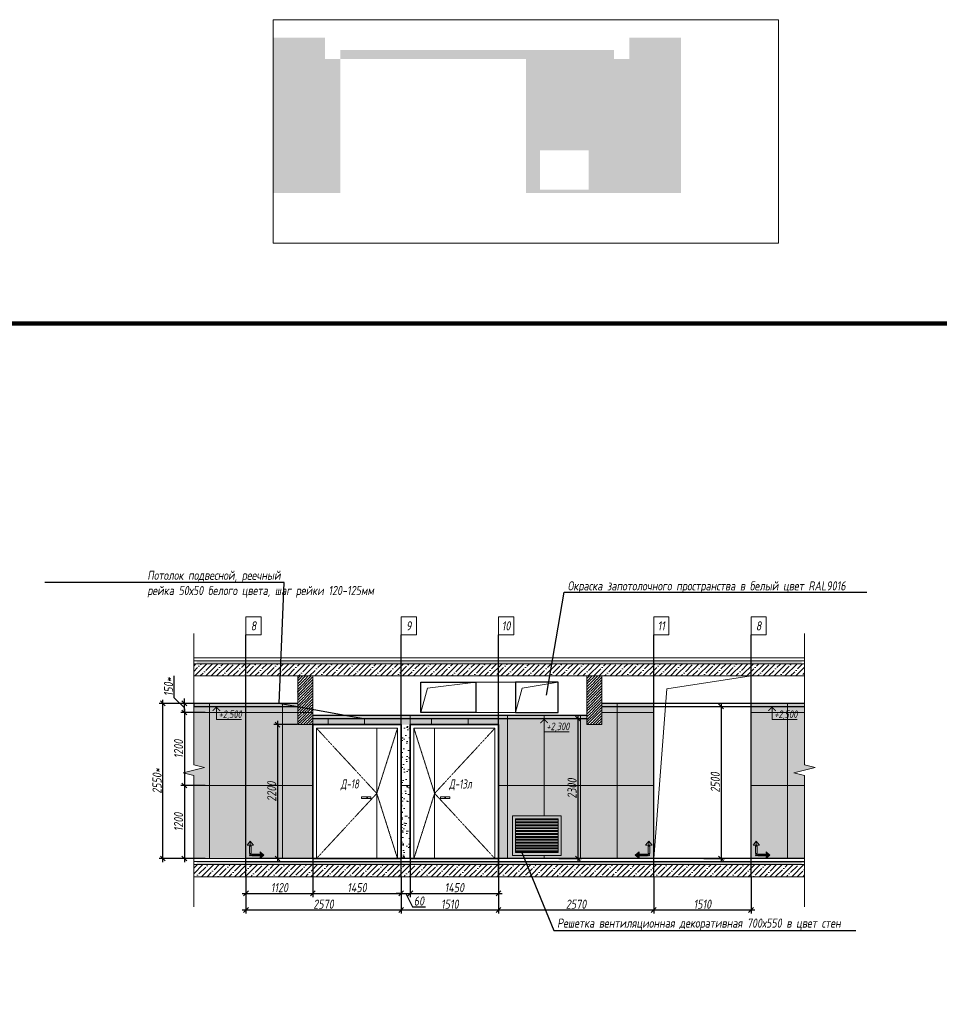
# Model space of a CAD drawing. Header units: millimetres. Extents: x -76220005 to 7466349, y -86687 to 22351.
# Tile 371 of 493: x 208742 to 223854, y 6167 to 22351. Entities that reach past the tile are written whole.
import ezdxf
from ezdxf import colors
from ezdxf.entities.mleader import LeaderData, LeaderLine
from ezdxf.math import Vec2, Vec3

# ---------------------------------------------------------------- set-up
doc = ezdxf.new("R2010")
doc.units = ezdxf.units.MM
for name, pattern in [('( Hidden )', [0.375, 0.25, -0.125]), ('DASHDOT', [25.4, 12.7, -6.35, 0, -6.35]), ('DASHED', [0.75, 0.5, -0.25])]:
    doc.linetypes.add(name, pattern=pattern)
doc.layers.get('Defpoints').update_dxf_attribs({"color": 31})
for name, color, linetype, lineweight in [('A-DETL-GENF', 7, 'Continuous', 5), ('dim_pot', 183, 'Continuous', 9), ('engineering', 20, 'Continuous', 13), ('meb', 26, 'Continuous', 15), ('Двери', 7, 'Continuous', 5), ('Отделка стен', 253, 'Continuous', 0)]:
    doc.layers.add(name, color=color, linetype=linetype, lineweight=lineweight)
for name, color, linetype, lineweight, true_color in [('dim_obm', 7, 'Continuous', 9, 0x005700), ('dim_razv', 7, 'DASHDOT', 9, 0x285228), ('pol', 7, 'Continuous', 15, 0x55666d)]:
    doc.layers.add(name, color=color, linetype=linetype, lineweight=lineweight, true_color=true_color)
doc.styles.add('fl_iso paper', font='isocpeur.ttf', dxfattribs={"width": 0.8, "oblique": 10})
doc.styles.add('In tre', font='isocpeur.ttf', dxfattribs={"width": 0.8, "oblique": 10})
doc.dimstyles.new('In tre 1_50', dxfattribs={"dimtxt": 150, "dimasz": 80, "dimexe": 60, "dimexo": 10, "dimgap": 20, "dimtad": 1, "dimdec": 0, "dimrnd": 5, "dimzin": 0, "dimdsep": 46, "dimtxsty": 'fl_iso paper', "dimblk": 'OBLIQUE', "dimcen": 0, "dimdle": 60, "dimadec": 0, "dimazin": 0, "dimtfac": 1, "dimtdec": 0, "dimtofl": 0, "dimtmove": 1, "dimatfit": 1, "dimfxl": 40, "dimtolj": 1, "dimtzin": 0, "dimarcsym": 1})

# ---------------------------------------------------------------- blocks, each defined once
blk = doc.blocks.new('*U38')
at = {"color": 0, "linetype": 'ByBlock', "lineweight": -2}
for p, q in [((0, 0), (-6, 0)), ((80.34, 0), (0, 0)), ((167.69, 0), (87.34, 0)), ((167.69, 0), (173.69, 0))]:
    blk.add_line(p, q, dxfattribs=at)
blk.add_lwpolyline([(87.34, 0), (85.59, -7), (82.09, 7), (80.34, 0)], dxfattribs=at)
blk = doc.blocks.new('_Oblique')
at = {"color": 0, "linetype": 'ByBlock', "lineweight": -2}
blk.add_line((-0.5, -0.5), (0.5, 0.5), dxfattribs=at)
blk = doc.blocks.new('*D184')
at = {"layer": 'Defpoints', "color": 0, "linetype": 'ByBlock', "transparency": 16777216}
for p in [(212460, 8264), (215010, 8264), (215010, 7718)]:
    blk.add_point(p, dxfattribs=at)
at = {"layer": 'dim_razv', "color": 0, "linetype": 'ByBlock', "lineweight": -2, "transparency": 16777216}
for p, q in [((212460, 8254), (212460, 7658)), ((215010, 8254), (215010, 7658)), ((212400, 7718), (215070, 7718))]:
    blk.add_line(p, q, dxfattribs=at)
at = {"layer": 'dim_razv', "color": 0, "linetype": 'ByBlock', "lineweight": -2, "transparency": 16777216, "xscale": 80, "yscale": 80, "zscale": 80, "rotation": 180}
blk.add_blockref('_Oblique', (212460, 7718), dxfattribs=at)
at = {"layer": 'dim_razv', "color": 0, "linetype": 'ByBlock', "lineweight": -2, "transparency": 16777216, "xscale": 80, "yscale": 80, "zscale": 80}
blk.add_blockref('_Oblique', (215010, 7718), dxfattribs=at)
at = {"layer": 'dim_razv', "color": 0, "linetype": 'ByBlock', "transparency": 16777216, "insert": (213735, 7813), "char_height": 150, "attachment_point": 5, "style": 'fl_iso paper'}
blk.add_mtext('\\A1;2570', dxfattribs=at)
blk = doc.blocks.new('*D185')
at = {"layer": 'Defpoints', "color": 0, "linetype": 'ByBlock', "transparency": 16777216}
for p in [(213310, 10764), (212979, 8564), (213310, 8564)]:
    blk.add_point(p, dxfattribs=at)
at = {"layer": 'dim_razv', "color": 0, "linetype": 'ByBlock', "lineweight": -2, "transparency": 16777216}
for p, q in [((213300, 10764), (212919, 10764)), ((212979, 10824), (212979, 8504)), ((213300, 8564), (212919, 8564))]:
    blk.add_line(p, q, dxfattribs=at)
at = {"layer": 'dim_razv', "color": 0, "linetype": 'ByBlock', "lineweight": -2, "transparency": 16777216, "xscale": 80, "yscale": 80, "zscale": 80}
for p, rotation in [((212979, 10764), 90), ((212979, 8564), 270)]:
    blk.add_blockref('_Oblique', p, dxfattribs=dict(at, rotation=rotation))
at = {"layer": 'dim_razv', "color": 0, "linetype": 'ByBlock', "transparency": 16777216, "insert": (212884, 9664), "char_height": 150, "attachment_point": 5, "rotation": 90, "style": 'fl_iso paper'}
blk.add_mtext('\\A1;2200', dxfattribs=at)
blk = doc.blocks.new('*D186')
at = {"layer": 'Defpoints', "color": 0, "linetype": 'ByBlock', "transparency": 16777216}
for p in [(215010, 8264), (216610, 8264), (216610, 7718)]:
    blk.add_point(p, dxfattribs=at)
at = {"layer": 'dim_razv', "color": 0, "linetype": 'ByBlock', "lineweight": -2, "transparency": 16777216}
for p, q in [((215010, 8254), (215010, 7658)), ((216610, 8254), (216610, 7658)), ((214950, 7718), (216670, 7718))]:
    blk.add_line(p, q, dxfattribs=at)
at = {"layer": 'dim_razv', "color": 0, "linetype": 'ByBlock', "lineweight": -2, "transparency": 16777216, "xscale": 80, "yscale": 80, "zscale": 80, "rotation": 180}
blk.add_blockref('_Oblique', (215010, 7718), dxfattribs=at)
at = {"layer": 'dim_razv', "color": 0, "linetype": 'ByBlock', "lineweight": -2, "transparency": 16777216, "xscale": 80, "yscale": 80, "zscale": 80}
blk.add_blockref('_Oblique', (216610, 7718), dxfattribs=at)
at = {"layer": 'dim_razv', "color": 0, "linetype": 'ByBlock', "transparency": 16777216, "insert": (215810, 7813), "char_height": 150, "attachment_point": 5, "style": 'fl_iso paper'}
blk.add_mtext('\\A1;1510', dxfattribs=at)
blk = doc.blocks.new('*D187')
at = {"layer": 'Defpoints', "color": 0, "linetype": 'ByBlock', "transparency": 16777216}
for p in [(216610, 8264), (219160, 8264), (219160, 7718)]:
    blk.add_point(p, dxfattribs=at)
at = {"layer": 'dim_razv', "color": 0, "linetype": 'ByBlock', "lineweight": -2, "transparency": 16777216}
for p, q in [((216610, 8254), (216610, 7658)), ((219160, 8254), (219160, 7658)), ((216550, 7718), (219220, 7718))]:
    blk.add_line(p, q, dxfattribs=at)
at = {"layer": 'dim_razv', "color": 0, "linetype": 'ByBlock', "lineweight": -2, "transparency": 16777216, "xscale": 80, "yscale": 80, "zscale": 80, "rotation": 180}
blk.add_blockref('_Oblique', (216610, 7718), dxfattribs=at)
at = {"layer": 'dim_razv', "color": 0, "linetype": 'ByBlock', "lineweight": -2, "transparency": 16777216, "xscale": 80, "yscale": 80, "zscale": 80}
blk.add_blockref('_Oblique', (219160, 7718), dxfattribs=at)
at = {"layer": 'dim_razv', "color": 0, "linetype": 'ByBlock', "transparency": 16777216, "insert": (217885, 7813), "char_height": 150, "attachment_point": 5, "style": 'fl_iso paper'}
blk.add_mtext('\\A1;2570', dxfattribs=at)
blk = doc.blocks.new('*D188')
at = {"layer": 'Defpoints', "color": 0, "linetype": 'ByBlock', "transparency": 16777216}
for p in [(219160, 8264), (220760, 8264), (220760, 7718)]:
    blk.add_point(p, dxfattribs=at)
at = {"layer": 'dim_razv', "color": 0, "linetype": 'ByBlock', "lineweight": -2, "transparency": 16777216}
for p, q in [((219160, 8254), (219160, 7658)), ((220760, 8254), (220760, 7658)), ((219100, 7718), (220820, 7718))]:
    blk.add_line(p, q, dxfattribs=at)
at = {"layer": 'dim_razv', "color": 0, "linetype": 'ByBlock', "lineweight": -2, "transparency": 16777216, "xscale": 80, "yscale": 80, "zscale": 80, "rotation": 180}
blk.add_blockref('_Oblique', (219160, 7718), dxfattribs=at)
at = {"layer": 'dim_razv', "color": 0, "linetype": 'ByBlock', "lineweight": -2, "transparency": 16777216, "xscale": 80, "yscale": 80, "zscale": 80}
blk.add_blockref('_Oblique', (220760, 7718), dxfattribs=at)
at = {"layer": 'dim_razv', "color": 0, "linetype": 'ByBlock', "transparency": 16777216, "insert": (219960, 7813), "char_height": 150, "attachment_point": 5, "style": 'fl_iso paper'}
blk.add_mtext('\\A1;1510', dxfattribs=at)
blk = doc.blocks.new('*U120')
at = {"color": 0, "linetype": 'ByBlock', "lineweight": -2}
for p, q in [((0, 0), (-6, 0)), ((80.34, 0), (0, 0)), ((167.69, 0), (87.34, 0)), ((167.69, 0), (173.69, 0))]:
    blk.add_line(p, q, dxfattribs=at)
blk.add_lwpolyline([(87.34, 0), (85.59, -7), (82.09, 7), (80.34, 0)], dxfattribs=at)
blk = doc.blocks.new('*D189')
at = {"layer": 'Defpoints', "color": 0, "linetype": 'ByBlock', "transparency": 16777216}
for p in [(217590, 10864), (217590, 8564), (217914, 8564)]:
    blk.add_point(p, dxfattribs=at)
at = {"layer": 'dim_razv', "color": 0, "linetype": 'ByBlock', "lineweight": -2, "transparency": 16777216}
for p, q in [((217600, 10864), (217974, 10864)), ((217914, 10924), (217914, 8504)), ((217600, 8564), (217974, 8564))]:
    blk.add_line(p, q, dxfattribs=at)
at = {"layer": 'dim_razv', "color": 0, "linetype": 'ByBlock', "lineweight": -2, "transparency": 16777216, "xscale": 80, "yscale": 80, "zscale": 80}
for p, rotation in [((217914, 10864), 90), ((217914, 8564), 270)]:
    blk.add_blockref('_Oblique', p, dxfattribs=dict(at, rotation=rotation))
at = {"layer": 'dim_razv', "color": 0, "linetype": 'ByBlock', "transparency": 16777216, "insert": (217819, 9714), "char_height": 150, "attachment_point": 5, "rotation": 90, "style": 'fl_iso paper'}
blk.add_mtext('\\A1;2300', dxfattribs=at)
blk = doc.blocks.new('*D199')
at = {"layer": 'Defpoints', "color": 0, "linetype": 'ByBlock', "transparency": 16777216}
for p in [(219975, 11064), (219975, 8564), (220267, 8564)]:
    blk.add_point(p, dxfattribs=at)
at = {"layer": 'dim_razv', "color": 0, "linetype": 'ByBlock', "lineweight": -2, "transparency": 16777216}
for p, q in [((219985, 11064), (220327, 11064)), ((220267, 11124), (220267, 8504)), ((219985, 8564), (220327, 8564))]:
    blk.add_line(p, q, dxfattribs=at)
at = {"layer": 'dim_razv', "color": 0, "linetype": 'ByBlock', "lineweight": -2, "transparency": 16777216, "xscale": 80, "yscale": 80, "zscale": 80}
for p, rotation in [((220267, 11064), 90), ((220267, 8564), 270)]:
    blk.add_blockref('_Oblique', p, dxfattribs=dict(at, rotation=rotation))
at = {"layer": 'dim_razv', "color": 0, "linetype": 'ByBlock', "transparency": 16777216, "insert": (220172, 9814), "char_height": 150, "attachment_point": 5, "rotation": 90, "style": 'fl_iso paper'}
blk.add_mtext('\\A1;2500', dxfattribs=at)
blk = doc.blocks.new('*D202')
at = {"layer": 'Defpoints', "color": 0, "linetype": 'ByBlock', "transparency": 16777216}
for p in [(213560, 8564), (212460, 8254), (213560, 7990)]:
    blk.add_point(p, dxfattribs=at)
at = {"layer": 'dim_razv', "color": 0, "linetype": 'ByBlock', "lineweight": -2, "transparency": 16777216}
for p, q in [((213560, 8554), (213560, 7930)), ((212460, 8244), (212460, 7930)), ((212400, 7990), (213620, 7990))]:
    blk.add_line(p, q, dxfattribs=at)
at = {"layer": 'dim_razv', "color": 0, "linetype": 'ByBlock', "lineweight": -2, "transparency": 16777216, "xscale": 80, "yscale": 80, "zscale": 80, "rotation": 180}
blk.add_blockref('_Oblique', (212460, 7990), dxfattribs=at)
at = {"layer": 'dim_razv', "color": 0, "linetype": 'ByBlock', "lineweight": -2, "transparency": 16777216, "xscale": 80, "yscale": 80, "zscale": 80}
blk.add_blockref('_Oblique', (213560, 7990), dxfattribs=at)
at = {"layer": 'dim_razv', "color": 0, "linetype": 'ByBlock', "transparency": 16777216, "insert": (213010, 8085), "char_height": 150, "attachment_point": 5, "style": 'fl_iso paper'}
blk.add_mtext('\\A1;1120', dxfattribs=at)
blk = doc.blocks.new('*D203')
at = {"layer": 'Defpoints', "color": 0, "linetype": 'ByBlock', "transparency": 16777216}
for p in [(213560, 8564), (215010, 8264), (215010, 7990)]:
    blk.add_point(p, dxfattribs=at)
at = {"layer": 'dim_razv', "color": 0, "linetype": 'ByBlock', "lineweight": -2, "transparency": 16777216}
for p, q in [((213560, 8554), (213560, 7930)), ((215010, 8254), (215010, 7930)), ((213500, 7990), (215070, 7990))]:
    blk.add_line(p, q, dxfattribs=at)
at = {"layer": 'dim_razv', "color": 0, "linetype": 'ByBlock', "lineweight": -2, "transparency": 16777216, "xscale": 80, "yscale": 80, "zscale": 80, "rotation": 180}
blk.add_blockref('_Oblique', (213560, 7990), dxfattribs=at)
at = {"layer": 'dim_razv', "color": 0, "linetype": 'ByBlock', "lineweight": -2, "transparency": 16777216, "xscale": 80, "yscale": 80, "zscale": 80}
blk.add_blockref('_Oblique', (215010, 7990), dxfattribs=at)
at = {"layer": 'dim_razv', "color": 0, "linetype": 'ByBlock', "transparency": 16777216, "insert": (214285, 8085), "char_height": 150, "attachment_point": 5, "style": 'fl_iso paper'}
blk.add_mtext('\\A1;1450', dxfattribs=at)
blk = doc.blocks.new('*D204')
at = {"layer": 'Defpoints', "color": 0, "linetype": 'ByBlock', "transparency": 16777216}
for p in [(215160, 8564), (216610, 8564), (216610, 7990)]:
    blk.add_point(p, dxfattribs=at)
at = {"layer": 'dim_razv', "color": 0, "linetype": 'ByBlock', "lineweight": -2, "transparency": 16777216}
for p, q in [((215160, 8554), (215160, 7930)), ((216610, 8554), (216610, 7930)), ((215100, 7990), (216670, 7990))]:
    blk.add_line(p, q, dxfattribs=at)
at = {"layer": 'dim_razv', "color": 0, "linetype": 'ByBlock', "lineweight": -2, "transparency": 16777216, "xscale": 80, "yscale": 80, "zscale": 80, "rotation": 180}
blk.add_blockref('_Oblique', (215160, 7990), dxfattribs=at)
at = {"layer": 'dim_razv', "color": 0, "linetype": 'ByBlock', "lineweight": -2, "transparency": 16777216, "xscale": 80, "yscale": 80, "zscale": 80}
blk.add_blockref('_Oblique', (216610, 7990), dxfattribs=at)
at = {"layer": 'dim_razv', "color": 0, "linetype": 'ByBlock', "transparency": 16777216, "insert": (215885, 8085), "char_height": 150, "attachment_point": 5, "style": 'fl_iso paper'}
blk.add_mtext('\\A1;1450', dxfattribs=at)
blk = doc.blocks.new('1')
at = {"layer": 'pol', "linetype": 'ByBlock'}
h = blk.add_hatch(color=1, dxfattribs=at)
h.paths.add_polyline_path([(35776, 73135), (35803, 73135), (35803, 73259), (35776, 73259)])
h.paths.add_polyline_path([(35790, 73275), (35843, 73275), (35790, 73338)])
h.paths.add_polyline_path([(35790, 73275), (35736, 73275), (35790, 73338)])
edge = h.paths.add_edge_path()
edge.add_arc((35790, 73111), 13.4, 0, 360)
h = blk.add_hatch(color=1, dxfattribs=at)
h.paths.add_polyline_path([(35813, 73097), (35813, 73124), (35937, 73124), (35937, 73097)])
h.paths.add_polyline_path([(35952, 73111), (35952, 73164), (36016, 73111)])
h.paths.add_polyline_path([(35952, 73111), (35952, 73057), (36016, 73111)])
at = {"layer": 'pol', "color": 1, "linetype": 'ByBlock'}
for points in [[(35790, 73275), (35736, 73275), (35790, 73338), (35790, 73275)], [(35790, 73275), (35843, 73275), (35790, 73338), (35790, 73275)], [(35952, 73111), (35952, 73164), (36016, 73111), (35952, 73111)], [(35952, 73111), (35952, 73057), (36016, 73111), (35952, 73111)]]:
    blk.add_lwpolyline(points, dxfattribs=at)
for points in [[(35776, 73135), (35803, 73135), (35803, 73259), (35776, 73259)], [(35813, 73097), (35813, 73124), (35937, 73124), (35937, 73097)]]:
    blk.add_lwpolyline(points, close=True, dxfattribs=at)
blk.add_circle((35790, 73111), 13.4, dxfattribs=at)
blk = doc.blocks.new('*D226')
at = {"layer": 'Defpoints', "color": 0, "linetype": 'ByBlock', "transparency": 16777216}
for p in [(211802, 10964), (211448, 9764), (211802, 9764)]:
    blk.add_point(p, dxfattribs=at)
at = {"layer": 'dim_razv', "color": 0, "linetype": 'ByBlock', "lineweight": -2, "transparency": 16777216}
for p, q in [((211448, 11024), (211448, 9704)), ((211792, 10964), (211388, 10964)), ((211792, 9764), (211388, 9764))]:
    blk.add_line(p, q, dxfattribs=at)
at = {"layer": 'dim_razv', "color": 0, "linetype": 'ByBlock', "lineweight": -2, "transparency": 16777216, "xscale": 80, "yscale": 80, "zscale": 80}
for p, rotation in [((211448, 10964), 90), ((211448, 9764), 270)]:
    blk.add_blockref('_Oblique', p, dxfattribs=dict(at, rotation=rotation))
at = {"layer": 'dim_razv', "color": 0, "linetype": 'ByBlock', "transparency": 16777216, "insert": (211353, 10364), "char_height": 150, "attachment_point": 5, "rotation": 90, "style": 'fl_iso paper'}
blk.add_mtext('\\A1;1200', dxfattribs=at)
blk = doc.blocks.new('*D227')
at = {"layer": 'Defpoints', "color": 0, "linetype": 'ByBlock', "transparency": 16777216}
for p in [(211802, 9764), (211448, 8564), (211802, 8564)]:
    blk.add_point(p, dxfattribs=at)
at = {"layer": 'dim_razv', "color": 0, "linetype": 'ByBlock', "lineweight": -2, "transparency": 16777216}
for p, q in [((211792, 9764), (211388, 9764)), ((211448, 9824), (211448, 8504)), ((211792, 8564), (211388, 8564))]:
    blk.add_line(p, q, dxfattribs=at)
at = {"layer": 'dim_razv', "color": 0, "linetype": 'ByBlock', "lineweight": -2, "transparency": 16777216, "xscale": 80, "yscale": 80, "zscale": 80}
for p, rotation in [((211448, 9764), 90), ((211448, 8564), 270)]:
    blk.add_blockref('_Oblique', p, dxfattribs=dict(at, rotation=rotation))
at = {"layer": 'dim_razv', "color": 0, "linetype": 'ByBlock', "transparency": 16777216, "insert": (211353, 9164), "char_height": 150, "attachment_point": 5, "rotation": 90, "style": 'fl_iso paper'}
blk.add_mtext('\\A1;1200', dxfattribs=at)
blk = doc.blocks.new('*D228')
at = {"layer": 'Defpoints', "color": 0, "linetype": 'ByBlock', "transparency": 16777216}
for p in [(211094, 11114), (211802, 11114), (211590, 8564)]:
    blk.add_point(p, dxfattribs=at)
at = {"layer": 'dim_razv', "color": 0, "linetype": 'ByBlock', "lineweight": -2, "transparency": 16777216}
for p, q in [((211094, 8504), (211094, 11174)), ((211792, 11114), (211034, 11114)), ((211580, 8564), (211034, 8564))]:
    blk.add_line(p, q, dxfattribs=at)
at = {"layer": 'dim_razv', "color": 0, "linetype": 'ByBlock', "lineweight": -2, "transparency": 16777216, "xscale": 80, "yscale": 80, "zscale": 80}
for p, rotation in [((211094, 11114), 90), ((211094, 8564), 270)]:
    blk.add_blockref('_Oblique', p, dxfattribs=dict(at, rotation=rotation))
at = {"layer": 'dim_razv', "color": 0, "linetype": 'ByBlock', "transparency": 16777216, "insert": (210999, 9839), "char_height": 150, "attachment_point": 5, "rotation": 90, "style": 'fl_iso paper'}
blk.add_mtext('\\A1;2550*', dxfattribs=at)
blk = doc.blocks.new('*D229')
at = {"layer": 'Defpoints', "color": 0, "linetype": 'ByBlock', "transparency": 16777216}
for p in [(211448, 11114), (211802, 11114), (211792, 10964)]:
    blk.add_point(p, dxfattribs=at)
at = {"layer": 'dim_razv', "color": 0, "linetype": 'ByBlock', "lineweight": -2, "transparency": 16777216}
for p, q in [((211283, 11204), (211283, 11569)), ((211448, 11039), (211283, 11204)), ((211448, 11114), (211448, 11194)), ((211792, 11114), (211388, 11114)), ((211448, 10964), (211448, 11114)), ((211782, 10964), (211388, 10964)), ((211448, 10964), (211448, 10884))]:
    blk.add_line(p, q, dxfattribs=at)
at = {"layer": 'dim_razv', "color": 0, "linetype": 'ByBlock', "lineweight": -2, "transparency": 16777216, "xscale": 80, "yscale": 80, "zscale": 80}
for p, rotation in [((211448, 11114), 270), ((211448, 10964), 90)]:
    blk.add_blockref('_Oblique', p, dxfattribs=dict(at, rotation=rotation))
at = {"layer": 'dim_razv', "color": 0, "linetype": 'ByBlock', "transparency": 16777216, "insert": (211188, 11386), "char_height": 150, "attachment_point": 5, "rotation": 90, "style": 'fl_iso paper'}
blk.add_mtext('\\A1;150*', dxfattribs=at)
blk = doc.blocks.new('*D304')
at = {"layer": 'Defpoints', "color": 0, "linetype": 'ByBlock', "transparency": 16777216}
for p in [(215160, 8564), (215010, 8264), (215160, 7990)]:
    blk.add_point(p, dxfattribs=at)
at = {"layer": 'dim_razv', "color": 0, "linetype": 'ByBlock', "lineweight": -2, "transparency": 16777216}
for p, q in [((215160, 8554), (215160, 7930)), ((215010, 8254), (215010, 7930)), ((215010, 7990), (214930, 7990)), ((215010, 7990), (215160, 7990)), ((215085, 7990), (215198, 7770)), ((215160, 7990), (215240, 7990)), ((215198, 7770), (215408, 7770))]:
    blk.add_line(p, q, dxfattribs=at)
at = {"layer": 'dim_razv', "color": 0, "linetype": 'ByBlock', "lineweight": -2, "transparency": 16777216, "xscale": 80, "yscale": 80, "zscale": 80}
blk.add_blockref('_Oblique', (215010, 7990), dxfattribs=at)
at = {"layer": 'dim_razv', "color": 0, "linetype": 'ByBlock', "lineweight": -2, "transparency": 16777216, "xscale": 80, "yscale": 80, "zscale": 80, "rotation": 180}
blk.add_blockref('_Oblique', (215160, 7990), dxfattribs=at)
at = {"layer": 'dim_razv', "color": 0, "linetype": 'ByBlock', "transparency": 16777216, "insert": (215303, 7865), "char_height": 150, "attachment_point": 5, "style": 'fl_iso paper'}
blk.add_mtext('\\A1;60', dxfattribs=at)

msp = doc.modelspace()

# ---------------------------------------------------------------- hatches: boundary and pattern name
at = {"layer": 'A-DETL-GENF'}
h = msp.add_hatch(dxfattribs=at)
h.set_pattern_fill('ANSI35', color=256, scale=20, style=0)
h.set_pattern_definition([(45, (91577.51, 722.8), (-89.80256, 89.80256), []), (45, (91667.31, 722.8), (-89.80256, 89.80256), [158.75, -31.75, 0, -31.75])])
h.paths.add_polyline_path([(221640.7, 11564), (221640.7, 11764), (211601.7, 11764), (211601.7, 11564)])
h.paths.add_polyline_path([(211601.7, 8464), (211601.7, 8264), (221640.7, 8264), (221640.7, 8464)])
h = msp.add_hatch(dxfattribs=at)
h.set_pattern_fill('ANSI35', color=256, scale=10, style=0)
h.set_pattern_definition([(45, (91577.51, 722.8), (-44.90128, 44.90128), []), (45, (91622.41, 722.8), (-44.90128, 44.90128), [79.375, -15.875, 0, -15.875])])
h.paths.add_polyline_path([(221590.7, 8464), (221590.7, 8514), (211651.7, 8514), (211651.7, 8464)])
h.paths.add_polyline_path([(221590.7, 11764), (221590.7, 11814), (211651.7, 11814), (211651.7, 11764)])
h = msp.add_hatch(dxfattribs=at)
h.set_pattern_fill('ANSI35', color=256, scale=10, style=0)
h.set_pattern_definition([(45, (60054.245, 13356.9), (-44.90128, 44.90128), []), (45, (60099.146, 13356.9), (-44.90128, 44.90128), [79.375, -15.875, 0, -15.875])])
h.paths.add_polyline_path([(213310.3, 11564), (213560.3, 11564), (213560.3, 10764), (213310.3, 10764)])
h = msp.add_hatch(dxfattribs=at)
h.set_pattern_fill('ANSI35', color=256, scale=10, style=0)
h.set_pattern_definition([(45, (64854.245, 13356.9), (-44.90128, 44.90128), []), (45, (64899.146, 13356.9), (-44.90128, 44.90128), [79.375, -15.875, 0, -15.875])])
h.paths.add_polyline_path([(218060.3, 11564), (218310.3, 11564), (218310.3, 10764), (218060.3, 10764)])
at = {"layer": 'dim_obm'}
for points in [[(212042, 10996), (211974, 11064), (211905.9, 10996), (211917.5, 10984.4), (211974, 11040.9), (212030.4, 10984.4)], [(221172.8, 10996), (221104.7, 11064), (221036.7, 10996), (221048.2, 10984.4), (221104.7, 11040.9), (221161.2, 10984.4)], [(217428.3, 10796), (217360.3, 10864), (217292.2, 10796), (217303.8, 10784.4), (217360.3, 10840.9), (217416.8, 10784.4)]]:
    msp.add_hatch(color=256, dxfattribs=at).paths.add_polyline_path(points, flags=0)
at = {"layer": 'dim_razv', "true_color": 0xeceae4, "transparency": 33554687}
h = msp.add_hatch(dxfattribs=at)
h.set_pattern_fill('AR-SAND', color=254, scale=3, angle=315)
h.set_pattern_definition([(352.5, (499.15, 10940.62), (100.426047, 107.214405), [0, -115.824, 0, -129.54, 0, -123.825]), (322.5, (499.15, 10940.62), (247.41986, 56.70328), [0, -62.484, 0, -104.394, 0, -40.005]), (282.5, (432.88, 11006.9), (168.09969, -167.48995), [0, -38.1, 0, -137.16, 0, -179.07]), (272.5, (432.88, 11006.9), (209.26523, -114.68433), [0, -19.05, 0, -89.916, 0, -102.87])])
h.paths.add_polyline_path([(214009.4, 21704.6), (214009.4, 21854.6), (218509.4, 21854.6), (218509.4, 21704.6), (218759.4, 21704.6), (218759.4, 22054.6), (219609.4, 22054.6), (219609.4, 19504.6), (217059.4, 19504.6), (217059.4, 21704.6)])
h.paths.add_polyline_path([(217289.4, 19554.6), (218089.4, 19554.6), (218089.4, 20204.6), (217289.4, 20204.6)], flags=16)
h.paths.add_polyline_path([(212909.4, 22054.6), (212909.4, 19504.6), (214009.4, 19504.6), (214009.4, 21704.6), (213759.4, 21704.6), (213759.4, 22054.6)])
h = msp.add_hatch(dxfattribs=at)
h.set_pattern_fill('AR-SAND', color=254, scale=3, angle=315)
h.set_pattern_definition([(352.5, (50, 0), (100.426047, 107.214405), [0, -115.824, 0, -129.54, 0, -123.825]), (322.5, (50, 0), (247.41986, 56.70328), [0, -62.484, 0, -104.394, 0, -40.005]), (282.5, (-16.27, 66.27), (168.09969, -167.48995), [0, -38.1, 0, -137.16, 0, -179.07]), (272.5, (-16.27, 66.27), (209.26523, -114.68433), [0, -19.05, 0, -89.916, 0, -102.87])])
h.paths.add_polyline_path([(211601.7, 8564), (211601.7, 9930.8), (211426.7, 9974.5), (211776.7, 10062), (211601.7, 10105.8), (211601.7, 11114), (213310.3, 11114), (213310.3, 10764), (213560.3, 10764), (213560.3, 8564)])
h.paths.add_polyline_path([(213560.3, 10764), (213560.3, 10914), (218060.3, 10914), (218060.3, 10764), (218310.3, 10764), (218310.3, 11114), (219160.3, 11114), (219160.3, 8564), (216610.3, 8564), (216610.3, 10764)])
h.paths.add_polyline_path([(216840.3, 8614), (217640.3, 8614), (217640.3, 9264), (216840.3, 9264)], flags=16)
h.paths.add_polyline_path([(220760.3, 8564), (220760.3, 11114), (221640.7, 11114), (221640.7, 10105.8), (221815.7, 10062), (221465.7, 9974.5), (221640.7, 9930.8), (221640.7, 8564)])
h = msp.add_hatch(dxfattribs=at)
h.set_pattern_fill('AR-SAND', color=254, scale=3, angle=315)
h.paths.add_polyline_path([(215160.3, 10764), (215010.3, 10764), (215010.3, 8564), (215160.3, 8564)])
at = {"layer": 'dim_razv', "true_color": 0xcccccc}
h = msp.add_hatch(dxfattribs=at)
h.set_pattern_fill('AR-SAND', color=254, scale=3, angle=315)
h.set_pattern_definition([(352.5, (95757.14, -2574.63), (100.42605, 107.2144), [0, -115.824, 0, -129.54, 0, -123.825]), (322.5, (95757.14, -2574.63), (247.41986, 56.70328), [0, -62.484, 0, -104.394, 0, -40.005]), (282.5, (95690.87, -2508.36), (168.0997, -167.48995), [0, -38.1, 0, -137.16, 0, -179.07]), (272.5, (95690.87, -2508.36), (209.26523, -114.68433), [0, -19.05, 0, -89.916, 0, -102.87])])
h.paths.add_polyline_path([(214511.1, 9579), (214361.1, 9579), (214361.1, 9549), (214511.1, 9549)])
h = msp.add_hatch(dxfattribs=at)
h.set_pattern_fill('AR-SAND', color=254, scale=3, angle=315)
h.set_pattern_definition([(352.5, (95234.01, -2574.63), (100.42605, 107.2144), [0, -115.824, 0, -129.54, 0, -123.825]), (322.5, (95234, -2574.63), (247.41986, 56.70328), [0, -62.484, 0, -104.394, 0, -40.005]), (282.5, (95167.73, -2508.36), (168.0997, -167.48995), [0, -38.1, 0, -137.16, 0, -179.07]), (272.5, (95167.73, -2508.36), (209.26523, -114.68433), [0, -19.05, 0, -89.916, 0, -102.87])])
h.paths.add_polyline_path([(215659.5, 9579), (215809.5, 9579), (215809.5, 9549), (215659.5, 9549)])
at = {"layer": 'dim_razv', "true_color": 0xdad6cb, "transparency": 33554687}
h = msp.add_hatch(color=254, dxfattribs=at)
h.dxf.hatch_style = 1
h.paths.add_polyline_path([(216840.3, 8614), (217640.3, 8614), (217640.3, 9264), (216840.3, 9264)])
at = {"layer": 'meb', "lineweight": 13, "transparency": 33554687}
h = msp.add_hatch(dxfattribs=at)
h.set_pattern_fill('ANSI32', color=256, scale=5, angle=135)
h.set_pattern_definition([(180, (-16171.82, 11864.37), (-4e-15, -47.625), []), (180, (-16187.697, 11880.247), (-4e-15, -47.625), [])])
h.paths.add_polyline_path([(216890.3, 8664), (217590.3, 8664), (217590.3, 9214), (216890.3, 9214)])

# ---------------------------------------------------------------- linework, layer by layer
at = {"lineweight": 30}
for points in [[(212460.3, 8264), (212460.3, 12237.6)], [(215010.3, 8264), (215010.3, 12237.6)], [(216610.3, 8264), (216610.3, 12237.6)], [(219160.3, 8264), (219160.3, 12237.6)], [(220760.3, 8264), (220760.3, 12237.6)], [(213310.3, 11114), (211601.7, 11114), (211601.7, 11064), (213310.3, 11064)], [(221640.7, 11114), (218310.3, 11114)], [(218310.3, 11064), (221640.7, 11064)], [(218060.3, 10914), (213560.3, 10914)], [(213560.3, 10864), (218060.3, 10864)], [(221640.7, 8564), (212460.3, 8564)], [(212460.3, 8514), (221640.7, 8514)]]:
    msp.add_lwpolyline(points, dxfattribs=at)
at = {"lineweight": 13}
for points in [[(221640.7, 11864), (211601.7, 11864), (211601.7, 11814), (221640.7, 11814)], [(221640.7, 11764), (211601.7, 11764), (211601.7, 11814), (221640.7, 11814)], [(221640.7, 11764), (211601.7, 11764), (211601.7, 11564), (221640.7, 11564)], [(219160.3, 8564), (219378.2, 11353.4), (220760.3, 11564)], [(214610.3, 10704), (214610.3, 8564)], [(215560.3, 10704), (215560.3, 8564)], [(212460.3, 8564), (211601.7, 8564), (211601.7, 8514), (212460.3, 8514)], [(221640.7, 8464), (211601.7, 8464), (211601.7, 8514), (212260.3, 8514)], [(221640.7, 8464), (211601.7, 8464), (211601.7, 8264), (221640.7, 8264)], [(212460.3, 8514), (221640.7, 8514)]]:
    msp.add_lwpolyline(points, dxfattribs=at)
for points in [[(213560.3, 10764), (213310.3, 10764), (213310.3, 11564), (213560.3, 11564)], [(213310.3, 11564), (213560.3, 11564), (213560.3, 10764), (213310.3, 10764)], [(218310.3, 10764), (218060.3, 10764), (218060.3, 11564), (218310.3, 11564)], [(218060.3, 11564), (218310.3, 11564), (218310.3, 10764), (218060.3, 10764)], [(211601.7, 8564), (211601.7, 9930.8), (211426.7, 9974.5), (211776.7, 10062), (211601.7, 10105.8), (211601.7, 11064), (213310.3, 11064), (213310.3, 10764), (213560.3, 10764), (213560.3, 8564)], [(220760.3, 8564), (220760.3, 11064), (221640.7, 11064), (221640.7, 10105.8), (221815.7, 10062), (221465.7, 9974.5), (221640.7, 9930.8), (221640.7, 8564)], [(214950.3, 10704), (213620.3, 10704), (213620.3, 8564), (214950.3, 8564)], [(215220.3, 10704), (216550.3, 10704), (216550.3, 8564), (215220.3, 8564)], [(214511.1, 9579), (214361.1, 9579), (214361.1, 9549), (214511.1, 9549)], [(215659.5, 9579), (215809.5, 9579), (215809.5, 9549), (215659.5, 9549)], [(216840.3, 8614), (217640.3, 8614), (217640.3, 9264), (216840.3, 9264)], [(216890.3, 8664), (217590.3, 8664), (217590.3, 9214), (216890.3, 9214)]]:
    msp.add_lwpolyline(points, close=True, dxfattribs=at)
at = {"lineweight": 35}
for points in [[(215010.3, 10764), (213560.3, 10764), (213560.3, 8564), (215010.3, 8564)], [(215160.3, 10764), (216610.3, 10764), (216610.3, 8564), (215160.3, 8564)]]:
    msp.add_lwpolyline(points, close=True, dxfattribs=at)
at = {"linetype": '( Hidden )', "lineweight": 13, "ltscale": 10}
for points in [[(213620.3, 10704), (214610.3, 9634), (213620.3, 8564)], [(214950.3, 10704), (214610.3, 9634), (214950.3, 8564)], [(215220.3, 10704), (215560.3, 9634), (215220.3, 8564)], [(216550.3, 10704), (215560.3, 9634), (216550.3, 8564)]]:
    msp.add_lwpolyline(points, dxfattribs=at)
at = {"color": 8, "linetype": 'DASHED', "lineweight": 0, "ltscale": 300}
msp.add_lwpolyline([(216840.3, 8614), (216840.3, 9264), (217640.3, 9264), (217640.3, 8614)], close=True, dxfattribs=at)
at = {"layer": 'Defpoints', "color": 1, "lineweight": 100}
msp.add_lwpolyline([(145825.4, -10016.5), (315237.4, -10016.5), (315237.4, 17359), (145825.4, 17359)], close=True, dxfattribs=at)
at = {"layer": 'dim_obm'}
for points in [[(211974, 11064), (211974, 10984), (211974, 10848.5), (212384.9, 10848.5)], [(221104.7, 11064), (221104.7, 10984), (221104.7, 10848.5), (221515.7, 10848.5)], [(217360.3, 10864), (217360.3, 10784), (217360.3, 10648.5), (217771.2, 10648.5)]]:
    msp.add_lwpolyline(points, dxfattribs=at)
at = {"layer": 'dim_pot', "color": 10, "lineweight": 0}
for points in [[(212460.3, 12537.6), (212710.3, 12537.6), (212710.3, 12237.6), (212460.3, 12237.6)], [(215010.3, 12537.6), (215260.3, 12537.6), (215260.3, 12237.6), (215010.3, 12237.6)], [(216610.3, 12537.6), (216860.3, 12537.6), (216860.3, 12237.6), (216610.3, 12237.6)], [(219160.3, 12537.6), (219410.3, 12537.6), (219410.3, 12237.6), (219160.3, 12237.6)], [(220760.3, 12537.6), (221010.3, 12537.6), (221010.3, 12237.6), (220760.3, 12237.6)]]:
    msp.add_lwpolyline(points, close=True, dxfattribs=at)
at = {"layer": 'dim_razv', "linetype": 'ByBlock'}
msp.add_lwpolyline([(212909.4, 18677.5), (221209.4, 18677.5), (221209.4, 22351.1), (212909.4, 22351.1)], close=True, dxfattribs=at)
at = {"layer": 'engineering', "color": 3, "lineweight": 30, "true_color": 0x00f000}
for points in [[(215335.3, 11464), (216235.3, 11464), (216235.3, 10964), (215335.3, 10964)], [(216890.3, 10964), (217590.3, 10964), (217590.3, 11464), (216890.3, 11464)]]:
    msp.add_lwpolyline(points, close=True, dxfattribs=at)
at = {"layer": 'engineering', "color": 3, "lineweight": 0, "true_color": 0x00f000}
for points in [[(215335.3, 10964), (215443.8, 11364.6), (216235.3, 11464)], [(216235.3, 11464), (216890.3, 11464)], [(216890.3, 10964), (216998.8, 11364.6), (217590.3, 11464)], [(216235.3, 10964), (216890.3, 10964)]]:
    msp.add_lwpolyline(points, dxfattribs=at)
at = {"layer": 'Отделка стен', "transparency": 33554687}
for points in [[(211601.7, 10964), (211860.3, 10964), (211860.3, 11114), (211601.7, 11114)], [(213310.3, 11114), (213060.3, 11114), (213060.3, 10964), (213560.3, 10964)], [(218310.3, 10964), (218560.3, 10964), (218560.3, 11114), (218310.3, 11114)], [(221640.7, 11114), (221360.3, 11114), (221360.3, 10964), (221640.7, 10964)], [(211601.7, 9764), (211860.3, 9764), (211860.3, 10964), (211601.7, 10964)], [(213560.3, 10964), (213060.3, 10964), (213060.3, 9764), (213560.3, 9764)], [(213810.3, 10864), (213810.3, 10764)], [(214410.3, 10864), (214410.3, 10764)], [(215510.3, 10864), (215510.3, 10764)], [(216110.3, 10864), (216110.3, 10764)], [(216460.3, 10914), (216760.3, 10914), (216760.3, 10914)], [(216760.3, 10914), (216760.3, 10914), (217360.3, 10914), (217360.3, 10914)], [(217360.3, 9264), (217360.3, 10914), (216760.3, 10914), (216760.3, 9764), (217360.3, 9764)], [(217360.3, 10914), (217360.3, 10914), (217960.3, 10914), (217960.3, 10914)], [(217360.3, 9764), (217960.3, 9764), (217960.3, 10914), (217360.3, 10914), (217360.3, 9264)], [(218060.3, 10914), (217960.3, 10914), (217960.3, 9764), (218560.3, 9764), (218560.3, 10964), (218310.3, 10964)], [(217960.3, 10914), (217960.3, 10914), (218060.3, 10914)], [(221640.7, 10964), (221360.3, 10964), (221360.3, 9764), (221640.7, 9764)], [(211601.7, 8564), (211860.3, 8564), (211860.3, 9764), (211601.7, 9764)], [(213560.3, 9764), (213060.3, 9764), (213060.3, 8564), (213560.3, 8564)], [(216840.3, 9764), (216760.3, 9764), (216760.3, 8564), (217360.3, 8564), (217360.3, 8614)], [(217360.3, 8614), (217360.3, 8564), (217960.3, 8564), (217960.3, 9764), (217640.3, 9764)]]:
    msp.add_lwpolyline(points, dxfattribs=at)
for points in [[(211860.3, 11114), (211860.3, 10964), (212460.3, 10964), (212460.3, 11114)], [(212460.3, 11114), (212460.3, 10964), (213060.3, 10964), (213060.3, 11114)], [(218560.3, 11114), (218560.3, 10964), (219160.3, 10964), (219160.3, 11114)], [(220760.3, 11114), (220760.3, 10964), (221360.3, 10964), (221360.3, 11114)], [(211860.3, 10964), (211860.3, 9764), (212460.3, 9764), (212460.3, 10964)], [(212460.3, 10964), (212460.3, 9764), (213060.3, 9764), (213060.3, 10964)], [(215010.3, 10914), (215010.3, 9764), (215160.3, 9764), (215160.3, 10914)], [(216610.3, 10914), (216610.3, 9764), (216760.3, 9764), (216760.3, 10914)], [(218560.3, 10964), (218560.3, 9764), (219160.3, 9764), (219160.3, 10964)], [(220760.3, 10964), (220760.3, 9764), (221360.3, 9764), (221360.3, 10964)], [(211860.3, 9764), (211860.3, 8564), (212460.3, 8564), (212460.3, 9764)], [(212460.3, 9764), (212460.3, 8564), (213060.3, 8564), (213060.3, 9764)], [(216610.3, 9764), (216610.3, 8564), (216760.3, 8564), (216760.3, 9764)], [(217960.3, 9764), (217960.3, 8564), (218560.3, 8564), (218560.3, 9764)], [(218560.3, 9764), (218560.3, 8564), (219160.3, 8564), (219160.3, 9764)], [(220760.3, 9764), (220760.3, 8564), (221360.3, 8564), (221360.3, 9764)], [(221360.3, 9764), (221360.3, 8564), (221640.7, 8564), (221640.7, 9764)]]:
    msp.add_lwpolyline(points, close=True, dxfattribs=at)

# ---------------------------------------------------------------- block references
at = {"lineweight": 13, "xscale": 25, "yscale": 25, "zscale": 25, "rotation": 270}
for name, p in [('*U38', (211601.7, 12114.3)), ('*U120', (221640.7, 12114.3))]:
    msp.add_blockref(name, p, dxfattribs=at)
at = {"linetype": 'ByBlock', "yscale": 0.9938708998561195, "zscale": 0.9938708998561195}
for p, xscale in [((176961.3, -64042.3), 0.9938708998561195), ((254651.2, -64042.3), -0.9938708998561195), ((185275.9, -64042.3), 0.9938708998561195)]:
    msp.add_blockref('1', p, dxfattribs=dict(at, xscale=xscale))

# ---------------------------------------------------------------- texts
at = {"layer": 'dim_obm', "char_height": 125, "attachment_point": 1, "line_spacing_factor": 0.666667, "style": 'fl_iso paper'}
for s, insert in [('+2,500', (212012.4, 10997.7)), ('+2,500', (221143.1, 10997.7)), ('+2,300', (217398.7, 10797.7))]:
    msp.add_mtext(s, dxfattribs=dict(at, insert=insert))
at = {"layer": 'dim_pot', "color": 10, "lineweight": 0, "char_height": 150, "attachment_point": 5, "style": 'fl_iso paper'}
for s, insert in [('8', (212585.3, 12387.6)), ('9', (215135.3, 12387.6)), ('10', (216735.3, 12387.6)), ('11', (219285.3, 12387.6)), ('8', (220885.3, 12387.6))]:
    msp.add_mtext_dynamic_manual_height_columns(s, width=190.261, gutter_width=1350, heights=[0], dxfattribs=dict(at, insert=insert))
at = {"layer": 'Двери', "lineweight": 0, "char_height": 150, "attachment_point": 5, "style": 'fl_iso paper'}
for s, insert in [('{\\W0.7;Д-18}', (214166.5, 9773.4)), ('{\\W0.7;Д-13л}', (215984.6, 9773.4))]:
    msp.add_mtext_dynamic_manual_height_columns(s, width=190.261, gutter_width=1350, heights=[0], dxfattribs=dict(at, insert=insert))

# ---------------------------------------------------------------- dimensions: what is measured, and where the dimension line sits
at = {"layer": 'dim_razv', "linetype": 'ByBlock'}
dim = msp.add_linear_dim(base=(211447.6, 11114), p1=(211791.7, 10964), p2=(211801.7, 11114), angle=90, text='<>*', dimstyle='In tre 1_50', dxfattribs=at)
dim.commit()
dim.dimension.update_dxf_attribs({"geometry": '*D229', "text_midpoint": (211282.6, 11223.7), "dimtype": 160})
dim = msp.add_linear_dim(base=(211093.7, 11114), p1=(211589.7, 8564), p2=(211801.7, 11114), angle=90, text='<>*', dimstyle='In tre 1_50', dxfattribs=at)
dim.commit()
dim.dimension.update_dxf_attribs({"geometry": '*D228', "text_midpoint": (210998.7, 9839)})
for base, p1, p2, picture, middle in [((211447.6, 9764), (211801.7, 10964), (211801.7, 9764), '*D226', (211352.6, 10364)), ((220267.1, 8564), (219975.5, 11064), (219975.5, 8564), '*D199', (220172.1, 9814)), ((217913.6, 8564), (217590.3, 10864), (217590.3, 8564), '*D189', (217818.6, 9714)), ((212978.6, 8564), (213310.3, 10764), (213310.3, 8564), '*D185', (212883.6, 9664)), ((211447.6, 8564), (211801.7, 9764), (211801.7, 8564), '*D227', (211352.6, 9164))]:
    dim = msp.add_linear_dim(base=base, p1=p1, p2=p2, angle=90, dimstyle='In tre 1_50', dxfattribs=at)
    dim.commit()
    dim.dimension.update_dxf_attribs({"geometry": picture, "text_midpoint": middle})
for base, p1, p2, text, picture, middle in [((213560.3, 7989.8), (212460.3, 8254), (213560.3, 8564), '1120', '*D202', (213010.3, 8084.8)), ((215010.3, 7717.8), (212460.3, 8264), (215010.3, 8264), '2570', '*D184', (213735.3, 7812.8)), ((216610.3, 7717.8), (215010.3, 8264), (216610.3, 8264), '1510', '*D186', (215810.3, 7812.8)), ((219160.3, 7717.8), (216610.3, 8264), (219160.3, 8264), '2570', '*D187', (217885.3, 7812.8)), ((220760.3, 7717.8), (219160.3, 8264), (220760.3, 8264), '1510', '*D188', (219960.3, 7812.8))]:
    dim = msp.add_linear_dim(base=base, p1=p1, p2=p2, text=text, dimstyle='In tre 1_50', dxfattribs=at)
    dim.commit()
    dim.dimension.update_dxf_attribs({"geometry": picture, "text_midpoint": middle})
for base, p1, p2, picture, middle in [((215010.3, 7989.8), (213560.3, 8564), (215010.3, 8264), '*D203', (214285.3, 8084.8)), ((216610.3, 7989.8), (215160.3, 8564), (216610.3, 8564), '*D204', (215885.3, 8084.8))]:
    dim = msp.add_linear_dim(base=base, p1=p1, p2=p2, dimstyle='In tre 1_50', dxfattribs=at)
    dim.commit()
    dim.dimension.update_dxf_attribs({"geometry": picture, "text_midpoint": middle})
dim = msp.add_linear_dim(base=(215160.3, 7989.8), p1=(215010.3, 8264), p2=(215160.3, 8564), text='60', dimstyle='In tre 1_50', dxfattribs=at)
dim.commit()
dim.dimension.update_dxf_attribs({"geometry": '*D304', "text_midpoint": (215217.9, 7769.8), "dimtype": 160})

# ---------------------------------------------------------------- leaders
at = {"layer": 'dim_razv', "color": 0, "linetype": 'ByBlock'}
ml = msp.add_multileader_mtext('Standard', dxfattribs=at)
ml.set_content('Потолок подвесной, реечный\\Pрейка 50х50 белого цвета, шаг рейки 120-125мм', style='In tre')
ml.set_leader_properties()
ml.build(insert=Vec2(0, 0))
ml.multileader.update_dxf_attribs({"text_left_attachment_type": 6, "text_right_attachment_type": 6, "dogleg_length": 1, "arrow_head_size": 0, "scale": 50})
ctx = ml.context
ctx.base_point, ctx.scale, ctx.char_height, ctx.arrow_head_size, ctx.landing_gap_size, ctx.plane_origin = Vec3(210834.7, 13098.8), 50, 150, 0, 4.5, Vec3(220470.5, 11304.3)
ctx.left_attachment, ctx.right_attachment = 6, 6
notes = []
notes.append((ctx, [(0, (1, 1, 0), (213086.6, 13098.8), (-1, 0), 50, [(0, [(214358.1, 10864), (213006.1, 11114)], 0, [])])]))
ctx.mtext.insert, ctx.mtext.width, ctx.mtext.defined_height, ctx.mtext.flow_direction = Vec3(210839.2, 13293.8), 2509.515, 696.6, 5
ml = msp.add_multileader_mtext('Standard', dxfattribs=at)
ml.set_content('Окраска запотолочного пространства в белый цвет RAL9016', style='In tre')
ml.set_leader_properties()
ml.build(insert=Vec2(0, 0))
ml.multileader.update_dxf_attribs({"text_left_attachment_type": 6, "text_right_attachment_type": 6, "dogleg_length": 1, "arrow_head_size": 0, "scale": 50})
ctx = ml.context
ctx.base_point, ctx.scale, ctx.char_height, ctx.arrow_head_size, ctx.landing_gap_size, ctx.plane_origin = Vec3(217741.7, 12940.3), 50, 150, 0, 4.5, Vec3(222526.2, 9249.7)
ctx.left_attachment, ctx.right_attachment = 6, 6
notes.append((ctx, [(0, (1, 1, 0), (217691.7, 12940.3), (1, 0), 50, [(0, [(217401.3, 11250.4)], 0, [])])]))
ctx.mtext.insert, ctx.mtext.width, ctx.mtext.flow_direction = Vec3(217746.2, 13120.3), 3148.852, 5
ml = msp.add_multileader_mtext('Standard', dxfattribs=at)
ml.set_content('Решетка вентиляционная декоративная 700х550 в цвет стен', style='In tre')
ml.set_leader_properties()
ml.build(insert=Vec2(0, 0))
ml.multileader.update_dxf_attribs({"text_left_attachment_type": 6, "text_right_attachment_type": 6, "dogleg_length": 1, "arrow_head_size": 0, "scale": 50})
ctx = ml.context
ctx.base_point, ctx.scale, ctx.char_height, ctx.arrow_head_size, ctx.landing_gap_size, ctx.plane_origin = Vec3(217568.9, 7381.7), 50, 150, 0, 4.5, Vec3(222406.8, 5587.2)
ctx.left_attachment, ctx.right_attachment = 6, 6
notes.append((ctx, [(1, (1, 1, 0), (217518.9, 7381.7), (1, 0), 50, [(1, [(216995.1, 8664)], 0, [])])]))
ctx.mtext.insert, ctx.mtext.width, ctx.mtext.defined_height, ctx.mtext.flow_direction = Vec3(217573.4, 7576.7), 2985.437, 696.6, 5
for ctx, leaders in notes:
    for number, flags, end, landing, length, lines in leaders:
        leader = LeaderData()
        leader.index, (leader.has_last_leader_line, leader.has_dogleg_vector, leader.attachment_direction) = number, flags
        leader.last_leader_point, leader.dogleg_vector, leader.dogleg_length = Vec3(end), Vec3(landing), length
        for number, points, colour, breaks in lines:
            line = LeaderLine()
            line.index, line.vertices, line.color, line.breaks = number, Vec3.list(points), colors.encode_raw_color(colour), breaks
            leader.lines.append(line)
        ctx.leaders.append(leader)

doc.saveas('drawing.dxf')
